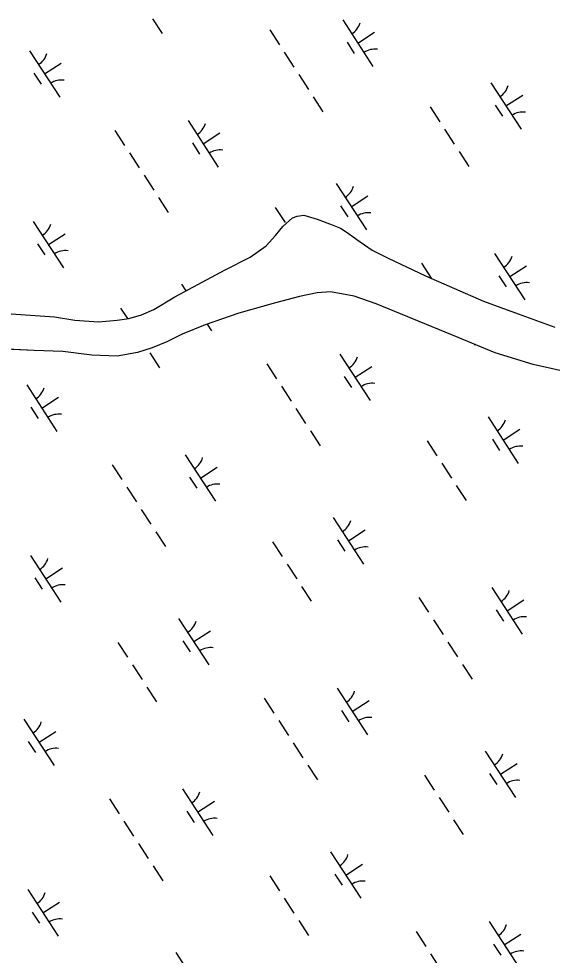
# Model space of a CAD drawing. Extents: x 3953924 to 3974542, y 193747 to 216192.
# Drawn here: x 3963710 to 3964190, y 208947 to 209791 of the extents above; entities that cross this region are included whole.
import ezdxf

# ---------------------------------------------------------------- set-up
doc = ezdxf.new("R2010")
doc.units = 0
doc.layers.add('V-TOPO-SHOR', color=7, linetype='Continuous')
doc.layers.add('V-WETL-SWMP', color=7, linetype='Continuous')

msp = doc.modelspace()

# ---------------------------------------------------------------- linework, layer by layer
at = {"layer": 'V-TOPO-SHOR'}
for points in [[(3963693.95, 209525.59), (3963741.87, 209522.26), (3963760.04, 209519.29), (3963781.3, 209517.65), (3963798.15, 209519), (3963808.81, 209520.8), (3963820.27, 209523.82), (3963831.22, 209528.72), (3963850.3, 209540.29), (3963895.48, 209564.45), (3963918.19, 209575.86), (3963932.41, 209586.13), (3963940.83, 209595.49), (3963947.63, 209603.65), (3963956.17, 209611.4), (3963960.5, 209612.98), (3963966.43, 209613.74), (3963978.52, 209610.02), (3963991.95, 209605.06), (3963999.61, 209602.04), (3964006.31, 209597.68), (3964014.08, 209591.83), (3964028.15, 209582.29), (3964042.37, 209574.91), (3964075.92, 209559.17), (3964128.27, 209536.27), (3964159.57, 209524.99), (3964192.74, 209512.88)], [(3964208.05, 209471.49), (3964173.14, 209479.17), (3964138.85, 209489.8), (3964105.47, 209503.39), (3964065.3, 209520), (3964031.63, 209533.89), (3964011.83, 209540.85), (3963990.55, 209544.6), (3963978.42, 209543.75), (3963962.64, 209540.37), (3963941.04, 209534.74), (3963907.97, 209525.43), (3963877.59, 209515.02), (3963856.91, 209506.56), (3963842.85, 209499.53), (3963829.88, 209494.11), (3963816.65, 209489.9), (3963798.31, 209486.81), (3963775.42, 209487.66), (3963749.18, 209490.82), (3963723.46, 209491.96), (3963680.24, 209493.91)]]:
    msp.add_lwpolyline(points, dxfattribs=at)
at = {"layer": 'V-WETL-SWMP'}
for p, q in [((3963830.02, 209790.73), (3963838.75, 209777.32)), ((3964001.48, 209789.68), (3964028.75, 209747.77)), ((3963935.66, 209780.74), (3963944.39, 209767.33)), ((3964015.12, 209768.72), (3964030.2, 209778.54)), ((3964005.38, 209769.54), (3964011.92, 209759.49)), ((3963719.18, 209761.89), (3963746.46, 209719.99)), ((3963948.75, 209760.63), (3963957.48, 209747.22)), ((3963732.82, 209740.94), (3963747.91, 209750.76)), ((3963723.08, 209741.76), (3963729.63, 209731.7)), ((3963961.84, 209740.52), (3963970.57, 209727.11)), ((3964134.9, 209733.06), (3964162.18, 209691.16)), ((3964148.54, 209712.11), (3964163.62, 209721.93)), ((3963974.94, 209720.4), (3963983.67, 209706.99)), ((3964080.14, 209711.38), (3964088.87, 209697.97)), ((3964138.8, 209712.93), (3964145.34, 209702.87)), ((3963862.07, 209698.93), (3963889.35, 209657.03)), ((3963796.25, 209690), (3963804.98, 209676.59)), ((3963875.71, 209677.98), (3963890.8, 209687.8)), ((3964093.24, 209691.27), (3964101.96, 209677.86)), ((3963865.97, 209678.8), (3963872.52, 209668.74)), ((3964106.33, 209671.15), (3964115.06, 209657.74)), ((3963809.35, 209669.89), (3963818.07, 209656.48)), ((3963822.44, 209649.77), (3963831.17, 209636.36)), ((3963995.49, 209642.32), (3964022.77, 209600.41)), ((3963835.53, 209629.66), (3963844.26, 209616.25)), ((3964009.13, 209621.36), (3964024.22, 209631.18)), ((3963940.74, 209620.64), (3963949.47, 209607.23)), ((3963999.39, 209622.18), (3964005.94, 209612.13)), ((3963956.18, 209611.4), (3963960.5, 209612.98)), ((3963960.5, 209612.98), (3963966.43, 209613.74)), ((3963966.43, 209613.74), (3963978.52, 209610.02)), ((3963722.67, 209608.19), (3963749.95, 209566.28)), ((3963940.83, 209595.49), (3963947.63, 209603.65)), ((3963947.63, 209603.65), (3963956.18, 209611.4)), ((3963978.52, 209610.02), (3963991.95, 209605.06)), ((3963991.95, 209605.06), (3963999.61, 209602.04)), ((3963736.31, 209587.23), (3963751.39, 209597.05)), ((3963932.41, 209586.12), (3963940.83, 209595.49)), ((3963999.61, 209602.04), (3964006.31, 209597.68)), ((3964006.31, 209597.68), (3964014.08, 209591.83)), ((3963726.57, 209588.05), (3963733.11, 209578)), ((3964014.08, 209591.83), (3964028.15, 209582.29)), ((3963918.19, 209575.86), (3963932.41, 209586.12)), ((3964028.15, 209582.29), (3964042.37, 209574.91)), ((3964138.38, 209579.36), (3964165.66, 209537.45)), ((3963895.48, 209564.45), (3963918.19, 209575.86)), ((3964042.37, 209574.91), (3964075.92, 209559.17)), ((3964072.56, 209570.42), (3964081.29, 209557.01)), ((3963850.3, 209540.29), (3963895.48, 209564.45)), ((3964152.02, 209558.4), (3964167.11, 209568.22)), ((3964075.92, 209559.17), (3964128.27, 209536.27)), ((3964142.28, 209559.22), (3964148.83, 209549.17)), ((3963856.09, 209551.57), (3963860.04, 209545.5)), ((3963990.55, 209544.6), (3963978.42, 209543.75)), ((3964011.83, 209540.85), (3963990.55, 209544.6)), ((3963831.22, 209528.71), (3963850.3, 209540.29)), ((3963962.64, 209540.37), (3963941.04, 209534.74)), ((3963978.42, 209543.75), (3963962.64, 209540.37)), ((3964031.63, 209533.89), (3964011.83, 209540.85)), ((3964128.27, 209536.27), (3964159.57, 209524.99)), ((3963801.33, 209529.89), (3963807.4, 209520.57)), ((3963820.28, 209523.82), (3963831.22, 209528.71)), ((3963941.04, 209534.74), (3963907.97, 209525.43)), ((3964065.3, 209520), (3964031.63, 209533.89)), ((3963693.95, 209525.59), (3963741.87, 209522.26)), ((3963741.87, 209522.26), (3963760.04, 209519.29)), ((3963760.04, 209519.29), (3963781.3, 209517.65)), ((3963798.15, 209519), (3963808.8, 209520.8)), ((3963808.8, 209520.8), (3963820.28, 209523.82)), ((3963907.97, 209525.43), (3963877.59, 209515.02)), ((3964105.47, 209503.39), (3964065.3, 209520)), ((3964159.57, 209524.99), (3964192.74, 209512.88)), ((3963781.3, 209517.65), (3963798.15, 209519)), ((3963877.59, 209515.02), (3963856.91, 209506.56)), ((3963879.46, 209515.67), (3963883.37, 209509.67)), ((3963856.91, 209506.56), (3963842.85, 209499.53)), ((3964138.85, 209489.8), (3964105.47, 209503.39)), ((3963723.46, 209491.96), (3963680.24, 209493.91)), ((3963829.88, 209494.11), (3963816.65, 209489.9)), ((3963842.85, 209499.53), (3963829.88, 209494.11)), ((3964120.07, 209497.45), (3964120.57, 209496.67)), ((3963749.18, 209490.82), (3963723.46, 209491.96)), ((3963775.42, 209487.66), (3963749.18, 209490.82)), ((3963798.31, 209486.81), (3963775.42, 209487.66)), ((3963816.65, 209489.9), (3963798.31, 209486.81)), ((3963827.52, 209489.66), (3963836.25, 209476.26)), ((3963998.98, 209488.61), (3964026.26, 209446.71)), ((3964173.14, 209479.17), (3964138.85, 209489.8)), ((3963933.16, 209479.68), (3963941.89, 209466.27)), ((3964012.62, 209467.66), (3964027.7, 209477.48)), ((3964208.05, 209471.49), (3964173.14, 209479.17)), ((3964002.88, 209468.48), (3964009.43, 209458.42)), ((3963716.69, 209460.83), (3963743.96, 209418.92)), ((3963946.25, 209459.57), (3963954.98, 209446.16)), ((3963730.32, 209439.87), (3963745.41, 209449.69)), ((3963720.58, 209440.69), (3963727.13, 209430.64)), ((3963959.35, 209439.45), (3963968.07, 209426.04)), ((3964132.4, 209432), (3964159.68, 209390.09)), ((3963972.44, 209419.34), (3963981.17, 209405.93)), ((3964146.04, 209411.04), (3964161.12, 209420.86)), ((3964077.65, 209410.32), (3964086.37, 209396.91)), ((3964136.3, 209411.86), (3964142.85, 209401.81)), ((3963859.58, 209397.87), (3963886.85, 209355.96)), ((3963793.76, 209388.93), (3963802.48, 209375.53)), ((3963873.21, 209376.91), (3963888.3, 209386.73)), ((3964090.74, 209390.2), (3964099.47, 209376.79)), ((3963863.47, 209377.73), (3963870.02, 209367.68)), ((3963806.85, 209368.82), (3963815.58, 209355.41)), ((3964103.83, 209370.09), (3964112.56, 209356.68)), ((3963819.94, 209348.71), (3963828.67, 209335.3)), ((3963993, 209341.25), (3964020.27, 209299.35)), ((3963833.03, 209328.59), (3963841.76, 209315.18)), ((3964006.64, 209320.3), (3964021.72, 209330.12)), ((3963938.24, 209319.57), (3963946.97, 209306.16)), ((3963996.9, 209321.12), (3964003.44, 209311.06)), ((3963720.17, 209307.12), (3963747.45, 209265.22)), ((3963733.81, 209286.17), (3963748.9, 209295.99)), ((3963951.33, 209299.46), (3963960.06, 209286.05)), ((3963724.07, 209286.99), (3963730.62, 209276.93)), ((3963964.43, 209279.34), (3963973.16, 209265.94)), ((3964135.89, 209278.29), (3964163.16, 209236.39)), ((3964070.07, 209269.36), (3964078.8, 209255.95)), ((3964149.53, 209257.34), (3964164.61, 209267.16)), ((3964139.79, 209258.16), (3964146.33, 209248.1)), ((3963853.59, 209250.51), (3963880.87, 209208.6)), ((3964083.16, 209249.25), (3964091.89, 209235.84)), ((3963867.23, 209229.55), (3963882.32, 209239.37)), ((3963798.84, 209228.83), (3963807.57, 209215.42)), ((3963857.49, 209230.37), (3963864.04, 209220.32)), ((3964096.25, 209229.13), (3964104.98, 209215.72)), ((3963811.93, 209208.71), (3963820.66, 209195.31)), ((3964109.35, 209209.02), (3964118.07, 209195.61)), ((3963825.02, 209188.6), (3963833.75, 209175.19)), ((3963996.48, 209187.55), (3964023.76, 209145.64)), ((3963930.66, 209178.61), (3963939.39, 209165.21)), ((3964010.12, 209166.59), (3964025.21, 209176.41)), ((3964000.38, 209167.41), (3964006.93, 209157.36)), ((3963714.19, 209159.76), (3963741.46, 209117.86)), ((3963943.76, 209158.5), (3963952.48, 209145.09)), ((3963727.83, 209138.81), (3963742.91, 209148.63)), ((3963718.09, 209139.63), (3963724.63, 209129.57)), ((3963956.85, 209138.39), (3963965.58, 209124.98)), ((3964129.9, 209130.93), (3964157.18, 209089.03)), ((3963969.94, 209118.27), (3963978.67, 209104.86)), ((3964143.54, 209109.98), (3964158.63, 209119.8)), ((3964075.15, 209109.25), (3964083.88, 209095.84)), ((3964133.8, 209110.8), (3964140.35, 209100.74)), ((3963857.08, 209096.8), (3963884.36, 209054.9)), ((3964088.24, 209089.14), (3964096.97, 209075.73)), ((3963791.26, 209087.87), (3963799.99, 209074.46)), ((3963870.72, 209075.85), (3963885.8, 209085.67)), ((3963860.98, 209076.67), (3963867.52, 209066.61)), ((3963804.35, 209067.76), (3963813.08, 209054.35)), ((3964101.33, 209069.03), (3964110.06, 209055.62)), ((3963817.44, 209047.64), (3963826.17, 209034.23)), ((3963990.5, 209040.19), (3964017.78, 208998.28)), ((3963830.54, 209027.53), (3963839.27, 209014.12)), ((3964004.14, 209019.23), (3964019.22, 209029.05)), ((3963935.74, 209018.51), (3963944.47, 209005.1)), ((3963994.4, 209020.05), (3964000.94, 209010)), ((3963717.67, 209006.06), (3963744.95, 208964.15)), ((3963948.84, 208998.39), (3963957.56, 208984.99)), ((3963731.31, 208985.11), (3963746.4, 208994.93)), ((3963721.57, 208985.92), (3963728.12, 208975.87)), ((3963961.93, 208978.28), (3963970.66, 208964.87)), ((3964133.39, 208977.23), (3964160.67, 208935.32)), ((3964067.57, 208968.29), (3964076.3, 208954.89)), ((3964147.03, 208956.27), (3964162.11, 208966.09)), ((3964137.29, 208957.09), (3964143.83, 208947.04)), ((3963851.09, 208949.44), (3963878.37, 208907.54)), ((3964080.66, 208948.18), (3964089.39, 208934.77))]:
    msp.add_line(p, q, dxfattribs=at)
for centre, start, end in [((3964000.25, 209792), 302.29009, 343.83375), ((3963717.95, 209764.22), 302.29009, 343.83375), ((3964030.38, 209745.7), 82.29009, 123.83375), ((3963748.09, 209717.92), 82.29009, 123.83375), ((3964133.67, 209735.39), 302.29009, 343.83375), ((3964163.8, 209689.09), 82.29009, 123.83375), ((3963860.84, 209701.26), 302.29009, 343.83375), ((3963890.98, 209654.96), 82.29009, 123.83375), ((3963994.26, 209644.64), 302.29009, 343.83375), ((3964024.4, 209598.34), 82.29009, 123.83375), ((3963721.44, 209610.51), 302.29009, 343.83375), ((3963751.58, 209564.22), 82.29009, 123.83375), ((3964137.15, 209581.68), 302.29009, 343.83375), ((3964167.29, 209535.38), 82.29009, 123.83375), ((3963997.75, 209490.94), 302.29009, 343.83375), ((3964027.89, 209444.64), 82.29009, 123.83375), ((3963715.45, 209463.15), 302.29009, 343.83375), ((3963745.59, 209416.85), 82.29009, 123.83375), ((3964131.17, 209434.32), 302.29009, 343.83375), ((3964161.31, 209388.02), 82.29009, 123.83375), ((3963858.34, 209400.19), 302.29009, 343.83375), ((3963888.48, 209353.9), 82.29009, 123.83375), ((3963991.77, 209343.58), 302.29009, 343.83375), ((3964021.9, 209297.28), 82.29009, 123.83375), ((3963718.94, 209309.45), 302.29009, 343.83375), ((3963749.08, 209263.15), 82.29009, 123.83375), ((3964134.66, 209280.62), 302.29009, 343.83375), ((3964164.79, 209234.32), 82.29009, 123.83375), ((3963852.36, 209252.83), 302.29009, 343.83375), ((3963882.5, 209206.53), 82.29009, 123.83375), ((3963995.25, 209189.87), 302.29009, 343.83375), ((3963712.96, 209162.09), 302.29009, 343.83375), ((3964025.39, 209143.58), 82.29009, 123.83375), ((3963743.09, 209115.79), 82.29009, 123.83375), ((3964128.67, 209133.26), 302.29009, 343.83375), ((3964158.81, 209086.96), 82.29009, 123.83375), ((3963855.85, 209099.13), 302.29009, 343.83375), ((3963885.98, 209052.83), 82.29009, 123.83375), ((3963989.27, 209042.51), 302.29009, 343.83375), ((3964019.41, 208996.21), 82.29009, 123.83375), ((3963716.44, 209008.38), 302.29009, 343.83375), ((3963746.58, 208962.09), 82.29009, 123.83375), ((3964132.16, 208979.55), 302.29009, 343.83375), ((3964162.3, 208933.26), 82.29009, 123.83375)]:
    msp.add_arc(centre, 17.62, start, end, dxfattribs=at)

doc.saveas('drawing.dxf')
